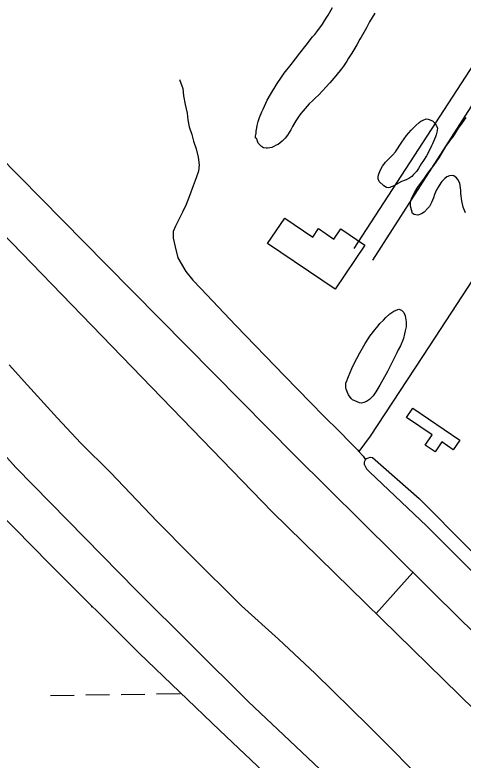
# Model space of a CAD drawing. Extents: x 3823584 to 3861785, y 301729 to 327625.
# Drawn here: x 3854360 to 3854969, y 314258 to 315272 of the extents above; entities that cross this region are included whole.
import ezdxf

# ---------------------------------------------------------------- set-up
doc = ezdxf.new("R2010")
doc.units = 0
for name, color, linetype in [('V-BLDG-OTLN', 7, 'Continuous'), ('V-GRID-MAJR', 7, 'Continuous'), ('V-LEVE-TOET', 7, 'Continuous'), ('V-ROAD-CNTR', 7, 'Continuous'), ('V-SITE-VEGE', 7, 'Continuous'), ('V-TOPO-SHOR', 7, 'Continuous'), ('V-WETL-SWMP', 7, 'Continuous')]:
    doc.layers.add(name, color=color, linetype=linetype)

msp = doc.modelspace()

# ---------------------------------------------------------------- linework, layer by layer
at = {"layer": 'V-BLDG-OTLN'}
for points in [[(3854795.4, 314898.7), (3854703.8, 314960.9), (3854727.3, 314995.5), (3854765.3, 314969.7), (3854773, 314981.1), (3854793.9, 314967), (3854803.3, 314980.9), (3854836.1, 314958.7)], [(3854901.2, 314737), (3854965, 314693.5), (3854956.1, 314680.4), (3854940.5, 314691), (3854931.5, 314677.7), (3854918.1, 314686.8), (3854927.5, 314700.6), (3854892.6, 314724.4)]]:
    msp.add_lwpolyline(points, close=True, dxfattribs=at)
at = {"layer": 'V-GRID-MAJR'}
msp.add_spline([(3854375.4, 307565), (3854280.2, 313623.1), (3854185, 319683.2), (3854089.8, 325743.2), (3854089.8, 325745.2)], degree=3, dxfattribs=at)
at = {"layer": 'V-LEVE-TOET'}
for points in [[(3855969.4, 313095), (3855879.1, 313183), (3855738.3, 313323.1), (3855616.7, 313447.9), (3855461.7, 313596.2), (3855320.8, 313731.5), (3855190.1, 313854.9), (3855028, 314006.3), (3854871.8, 314154.6), (3854677.5, 314338.2), (3854525.7, 314489.2), (3854361.4, 314656.5), (3854215.3, 314819.8)], [(3854352.6, 314795.8), (3854377.3, 314768.2), (3854418, 314723.3), (3854449.8, 314689.2), (3854490.2, 314649.4), (3854553.7, 314582.8), (3854598.8, 314537), (3854668.2, 314468.4), (3854718.5, 314422.9), (3854768.4, 314376.3), (3854841.3, 314304.8), (3854928, 314217.7)]]:
    msp.add_lwpolyline(points, dxfattribs=at)
at = {"layer": 'V-ROAD-CNTR'}
for points in [[(3855487, 315979.6), (3854820.9, 314954.3)], [(3855509, 315958.4), (3855344.1, 315704.6), (3855110.5, 315338.4), (3855006.7, 315188.4), (3854846.2, 314938.4)], [(3855998.7, 313465.1), (3855998.7, 313465.1), (3855513, 313925), (3854967.8, 314447.7), (3854740.3, 314672.9), (3854483.8, 314932.6), (3854219.7, 315200.7)], [(3854164.9, 315158.9), (3854709.7, 314596.1), (3855112.6, 314201.9), (3855318.5, 314000.4), (3855687.1, 313658.7), (3855887.8, 313468.6)], [(3854851.1, 314457.7), (3854901.3, 314513.5)]]:
    msp.add_lwpolyline(points, dxfattribs=at)
msp.add_spline([(3854116.1, 316942.4), (3854169.4, 316931.5), (3854298.8, 316901.8), (3854437.6, 316854.6), (3854560.5, 316798.2), (3854671.2, 316730.2), (3854747.1, 316675.9), (3854806.6, 316630), (3854875.8, 316567.3), (3854972.8, 316478), (3855148.5, 316306.8), (3855485, 315981.6), (3856075.1, 315410.1), (3856623.5, 314884.8), (3857154.5, 314370.4), (3857470.6, 314060.6), (3857747.4, 313795.6), (3858247.6, 313313.3), (3858629.5, 312940.3), (3859041.8, 312538.5), (3859429.8, 312165.7), (3859613.3, 311989.2)], degree=3, dxfattribs=at)
at = {"layer": 'V-SITE-VEGE'}
for points in [[(3854849.4, 315274.1), (3854842.3, 315262.2), (3854838, 315254.3), (3854830.7, 315241.4), (3854829.1, 315238.9), (3854825, 315231.2), (3854822.3, 315226.4), (3854818.2, 315219.8), (3854813.9, 315213.1), (3854811.2, 315208.7), (3854806.8, 315202.2), (3854804, 315198.3), (3854796.4, 315188.8), (3854788.5, 315179.4), (3854782.9, 315173.3), (3854778.8, 315169.1), (3854773, 315162.8), (3854769, 315159.1), (3854765.4, 315155.5), (3854760.4, 315150.7), (3854751.9, 315141.5), (3854749.1, 315137.6), (3854746.7, 315134.7), (3854742, 315127.5), (3854737.7, 315120.2), (3854735.1, 315115.3), (3854730.9, 315108.2), (3854727.5, 315104.2), (3854723.3, 315100), (3854718.3, 315095.7), (3854715.3, 315094.5), (3854712, 315092.8), (3854709.4, 315091.6), (3854706.7, 315090.9), (3854703.8, 315090.3), (3854701.6, 315090.3), (3854698.3, 315090.8), (3854695.4, 315092.9), (3854692.5, 315095.4), (3854691.1, 315097.4), (3854689.6, 315101.5), (3854689.3, 315103.8), (3854687.2, 315104), (3854687.3, 315106.8), (3854688, 315110.7), (3854688.2, 315113.8), (3854688.9, 315118.1), (3854689.5, 315121.4), (3854690.8, 315126.7), (3854692.5, 315132.4), (3854695.7, 315139.8), (3854697.7, 315143.7), (3854703.3, 315155.7), (3854707.6, 315163.7), (3854716.6, 315178.4), (3854722.5, 315187), (3854726.2, 315192.4), (3854735.7, 315204.1), (3854747.5, 315219.8), (3854756, 315230.4), (3854764.7, 315241.7), (3854767.7, 315245.1), (3854770.7, 315248.7), (3854778.3, 315259.2), (3854782.2, 315265.9), (3854786, 315271.4), (3854792.1, 315281.9)], [(3854917.1, 315049.9), (3854921.5, 315056.7), (3854929.5, 315067.1), (3854936.8, 315077.2), (3854944.1, 315089.8), (3854946, 315092.7), (3854950.2, 315098.4), (3854952.8, 315102.3), (3854955.8, 315106.1), (3854963.4, 315117.7), (3854967.3, 315123.1), (3854973.8, 315132.3)], [(3854972.7, 315002.8), (3854969.4, 315010.1), (3854967.6, 315018.9), (3854966.5, 315029.1), (3854966.3, 315033.2), (3854965.6, 315039.8), (3854965, 315043.1), (3854962.5, 315047.8), (3854960.4, 315050.3), (3854956.7, 315052.8), (3854954.4, 315053.3), (3854951.1, 315052.8), (3854947.2, 315051.4), (3854944.5, 315049.1), (3854940.5, 315045), (3854939, 315043.4), (3854935.4, 315037.7), (3854933.2, 315033.9), (3854930.5, 315027.5), (3854929, 315023), (3854926.6, 315016.5), (3854923.6, 315011.4), (3854921.5, 315009), (3854916.4, 315003.3), (3854913.1, 315001.2), (3854907.9, 314999.5), (3854905.4, 314999.7), (3854902.8, 315000.5), (3854900.8, 315001.6), (3854898, 315011.6), (3854898, 315017.2), (3854898.5, 315019.3), (3854899.7, 315022.9), (3854901.4, 315026.5), (3854904.7, 315032.5), (3854907.7, 315037.3), (3854910.3, 315040.5), (3854917.1, 315049.9)]]:
    msp.add_lwpolyline(points, dxfattribs=at)
for points in [[(3854855.3, 315045.3), (3854854.1, 315048.6), (3854853.8, 315051.1), (3854854.3, 315054.2), (3854857.1, 315061), (3854859.9, 315066.2), (3854861.5, 315068.1), (3854864, 315071.5), (3854866.2, 315073.9), (3854870.3, 315077.9), (3854873.3, 315081), (3854877.5, 315085.6), (3854886.1, 315098.6), (3854892.6, 315107.6), (3854898.9, 315115.2), (3854905.3, 315121.5), (3854909.7, 315125.3), (3854912.1, 315127.1), (3854915.3, 315128.8), (3854919.2, 315130.2), (3854921.9, 315130.1), (3854927.7, 315127.7), (3854930.2, 315125.4), (3854932.8, 315121.9), (3854934.5, 315117.6), (3854933.9, 315112.4), (3854933, 315108.7), (3854932, 315105.9), (3854927.7, 315096.4), (3854926.4, 315093.9), (3854921.8, 315084), (3854919.6, 315080.1), (3854915.8, 315073.7), (3854912.6, 315069), (3854908.7, 315062.7), (3854906, 315059), (3854902.2, 315054.6), (3854899.7, 315052), (3854895.8, 315049.4), (3854892, 315047.4), (3854885.9, 315045), (3854878.6, 315041.2), (3854875.8, 315039.5), (3854871.7, 315037.8), (3854869.8, 315036.9), (3854867.5, 315036.6), (3854865.5, 315037.1), (3854861.9, 315039.5)], [(3854818.9, 314748.3), (3854817.1, 314750.3), (3854813.9, 314755), (3854812.2, 314758.3), (3854810.6, 314762.7), (3854810.1, 314765), (3854810, 314768.6), (3854810.2, 314770.8), (3854811.3, 314774.2), (3854812.8, 314777.7), (3854813.9, 314780), (3854818.2, 314790.9), (3854821.9, 314798.6), (3854824.9, 314804.6), (3854828.9, 314812), (3854836.5, 314824.7), (3854841.4, 314832.5), (3854842.9, 314834.8), (3854849.3, 314843.3), (3854853.8, 314848.8), (3854856.3, 314852.1), (3854861.1, 314856.8), (3854864.4, 314860.4), (3854869.9, 314865.3), (3854875.3, 314869.1), (3854878.5, 314870.3), (3854881.9, 314871.4), (3854885.6, 314870.4), (3854888.7, 314867.2), (3854890.6, 314862.7), (3854892.1, 314854.5), (3854892.1, 314851), (3854891.9, 314847.8), (3854890.9, 314842), (3854890, 314838), (3854888.3, 314831.8), (3854884.3, 314821.9), (3854881.2, 314816.1), (3854879.5, 314812.2), (3854871.2, 314795.7), (3854866.6, 314786.9), (3854856.3, 314768.4), (3854850.8, 314759.1), (3854847.1, 314753.7), (3854842.4, 314748.9), (3854838.3, 314745.9), (3854834.6, 314744.5), (3854831.2, 314743.6), (3854828.8, 314744.1)]]:
    msp.add_lwpolyline(points, close=True, dxfattribs=at)
at = {"layer": 'V-TOPO-SHOR'}
for points in [[(3855172.7, 315204.2), (3855048.5, 315012.6), (3854923.7, 314821.9), (3854843, 314699), (3854827.9, 314678.1)], [(3854583.9, 315184.1), (3854588.4, 315171.5), (3854589.6, 315161.5), (3854591.6, 315150.1), (3854594.2, 315138.3), (3854595.1, 315129.2), (3854597.3, 315119.7), (3854600.6, 315109), (3854603.1, 315100.1), (3854606.4, 315089.4), (3854609.3, 315078.3), (3854610.8, 315067.8), (3854610, 315059.2), (3854606.4, 315050), (3854602.4, 315039.1), (3854597.6, 315025.7), (3854592.8, 315013.9), (3854588, 315003.6), (3854583.8, 314995.5), (3854578.3, 314984.6), (3854575.4, 314977), (3854575.3, 314968), (3854578, 314956.3), (3854581.5, 314941.2), (3854592.4, 314922.8), (3854602, 314911.1), (3854613, 314899.6), (3854660.7, 314849.6), (3854727, 314780.4), (3854779.9, 314726.4), (3854802, 314705), (3854815.7, 314690.7), (3854825.8, 314680.4), (3854827.9, 314678.1), (3854833.8, 314671.9), (3854836.8, 314666.8)], [(3854835.3, 314660.1), (3854835.6, 314664), (3854836.8, 314666.8), (3854838.2, 314668.6), (3854841, 314669.5), (3854843.1, 314670.2), (3854846.1, 314669.7), (3854909.9, 314614), (3854976.7, 314546.6), (3855008.8, 314514), (3855034.9, 314487), (3855078.1, 314446.1), (3855130.6, 314396.3), (3855179.4, 314346.4), (3855194.3, 314333), (3855214.6, 314314.6), (3855272.5, 314266.4), (3855332.6, 314207.8)], [(3854835.3, 314660.1), (3854838, 314654.7), (3854842.6, 314649.8), (3854919.5, 314577), (3855005.3, 314491.1), (3855129.6, 314371.1), (3855209.2, 314290.6), (3855315.9, 314190.7)]]:
    msp.add_lwpolyline(points, dxfattribs=at)
at = {"layer": 'V-WETL-SWMP'}
for p, q in [((3854298, 314636.2), (3854407.2, 314525.2)), ((3854407.2, 314525.2), (3854529.2, 314403.7)), ((3854463.7, 314467.2), (3854465.4, 314467.2)), ((3854529.2, 314403.7), (3854639, 314298.5)), ((3854408.7, 314346.3), (3854440.7, 314346.8)), ((3854456.7, 314347), (3854488.7, 314347.5)), ((3854504.7, 314347.8), (3854536.7, 314348.2)), ((3854552.7, 314348.5), (3854584.7, 314349)), ((3854639, 314298.5), (3854754, 314189.9))]:
    msp.add_line(p, q, dxfattribs=at)

doc.saveas('drawing.dxf')
